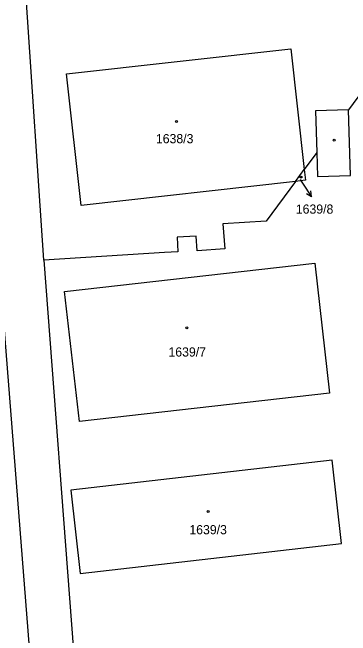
# Model space of a CAD drawing. Extents: x -756746 to -753363, y -1166406 to -1161727.
# Drawn here: x -755749.2 to -755686.5, y -1163941.9 to -1163826.4 of the extents above; entities that cross this region are included whole.
import ezdxf

# ---------------------------------------------------------------- set-up
doc = ezdxf.new("R2010")
doc.units = 0
for name, color, linetype in [('Hranice parcel', 7, 'Continuous'), ('Parcelní čísla', 7, 'Continuous'), ('Pop  PČ popisy', 7, 'Continuous'), ('Vnitřní kresba', 7, 'Continuous'), ('Značky budov', 7, 'Continuous')]:
    doc.layers.add(name, color=color, linetype=linetype)

msp = doc.modelspace()

# ---------------------------------------------------------------- linework, layer by layer
at = {"layer": 'Hranice parcel'}
for p, q in [((-755743.34, -1163872.33), (-755748.93, -1163790.19)), ((-755692.78, -1163852.36), (-755695.11, -1163855.51)), ((-755696.75, -1163857.72), (-755695.11, -1163855.51)), ((-755720.98, -1163870.91), (-755743.34, -1163872.33)), ((-755743.34, -1163872.33), (-755737.54, -1163948.99))]:
    msp.add_line(p, q, dxfattribs=at)
for points in [[(-755745.81, -1163946.5), (-755754.44, -1163838.14), (-755759.37, -1163816.57)], [(-755674.07, -1163827.07), (-755686.9, -1163844.48), (-755693.01, -1163844.65), (-755692.78, -1163852.36)], [(-755696.75, -1163857.72), (-755736.42, -1163862.17), (-755739.15, -1163837.82), (-755697.61, -1163833.14), (-755695.11, -1163855.51)], [(-755695.11, -1163855.51), (-755694.89, -1163857.51), (-755696.75, -1163857.72)], [(-755696.75, -1163857.72), (-755702.18, -1163865.07), (-755710.16, -1163865.58), (-755709.81, -1163870.21), (-755714.93, -1163870.6), (-755715.14, -1163867.84), (-755718.66, -1163868.07), (-755718.51, -1163870.78), (-755720.98, -1163870.91)], [(-755690.44, -1163896.93), (-755736.72, -1163902.23), (-755739.51, -1163878.1), (-755693.15, -1163872.88), (-755690.44, -1163896.93)], [(-755688.18, -1163924.79), (-755689.92, -1163909.37), (-755738.38, -1163914.9), (-755736.61, -1163930.35), (-755688.18, -1163924.79)]]:
    msp.add_lwpolyline(points, dxfattribs=at)
at = {"layer": 'Pop  PČ popisy'}
for p, q in [((-755695.88, -1163857.39), (-755695.41, -1163858.06)), ((-755695.41, -1163858.06), (-755693.73, -1163860.55)), ((-755693.73, -1163860.55), (-755694.71, -1163860)), ((-755693.73, -1163860.55), (-755693.88, -1163859.44))]:
    msp.add_line(p, q, dxfattribs=at)
at = {"layer": 'Vnitřní kresba'}
for p, q in [((-755686.54, -1163856.61), (-755686.9, -1163844.48)), ((-755692.78, -1163852.36), (-755692.64, -1163856.79)), ((-755692.64, -1163856.79), (-755686.54, -1163856.61))]:
    msp.add_line(p, q, dxfattribs=at)
at = {"layer": 'Značky budov'}
for centre in [(-755718.77, -1163846.61), (-755689.57, -1163850.07), (-755695.7, -1163856.91), (-755716.84, -1163884.84), (-755712.92, -1163918.89)]:
    msp.add_circle(centre, 0.175, dxfattribs=at)

# ---------------------------------------------------------------- texts
at = {"layer": 'Parcelní čísla'}
for s, p in [('1638/3', (-755722.59, -1163850.65)), ('1639/8', (-755696.66, -1163863.7)), ('1639/7', (-755720.26, -1163890.17)), ('1639/3', (-755716.39, -1163923.1))]:
    msp.add_text(s, height=1.7, dxfattribs=at).set_placement(p)

doc.saveas('drawing.dxf')
